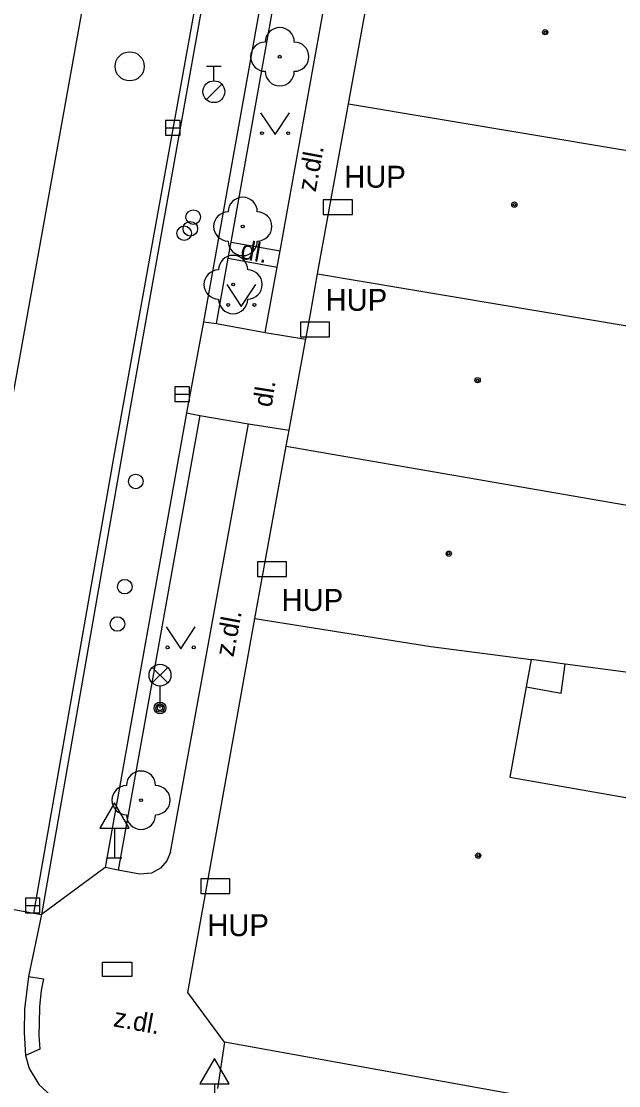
# Model space of a CAD drawing. Extents: x -596229 to -595156, y -1161237 to -1159376.
# Drawn here: x -596055.4 to -596034.9, y -1160411.05 to -1160374.56 of the extents above; entities that cross this region are included whole.
import ezdxf

# ---------------------------------------------------------------- set-up
doc = ezdxf.new("R2010")
doc.units = 0
for name, color, linetype in [('Level 22', 7, 'Continuous'), ('Level 24', 7, 'Continuous'), ('Level 27', 7, 'Continuous'), ('Level 28', 7, 'Continuous'), ('Level 33', 7, 'Continuous'), ('Level 34', 7, 'Continuous'), ('Level 36', 7, 'Continuous'), ('Level 39', 7, 'Continuous'), ('slaboproud - povrch.  znaky a tel. budka skut. velikost', 7, 'Continuous'), ('TM - budovy zdene_ betonove - VP', 7, 'Continuous'), ('TM - chodniky - VP', 7, 'Continuous'), ('TM - komunikace - VP', 7, 'Continuous'), ('TM - popis objektu', 7, 'Continuous'), ('TM - popis povrchu', 7, 'Continuous'), ('TM - rozhrani mezi zpev. plochami mezi sebou - VP', 7, 'Continuous'), ('TM - rozhrani ploch obecne - VP', 7, 'Continuous')]:
    doc.layers.add(name, color=color, linetype=linetype)

msp = doc.modelspace()

# ---------------------------------------------------------------- linework, layer by layer
at = {"layer": 'Level 22'}
for centre in [(-596046.53, -1160375.77), (-596047.8, -1160381.59), (-596048.13, -1160383.58), (-596051.29, -1160401.26)]:
    msp.add_circle(centre, 0.05, dxfattribs=at)
for centre, start, end in [((-596046.53, -1160375.27), 0, 180), ((-596047.03, -1160375.77), 90, 270), ((-596046.03, -1160375.77), 270, 90), ((-596046.53, -1160376.27), 180, 0), ((-596047.8, -1160381.09), 0, 180), ((-596048.3, -1160381.59), 90, 270), ((-596047.3, -1160381.59), 270, 90), ((-596047.8, -1160382.09), 180, 0), ((-596048.13, -1160383.08), 0, 180), ((-596048.63, -1160383.58), 90, 270), ((-596047.63, -1160383.58), 270, 90), ((-596048.13, -1160384.08), 180, 0), ((-596051.29, -1160400.76), 0, 180), ((-596051.79, -1160401.26), 90, 270), ((-596050.79, -1160401.26), 270, 90), ((-596051.29, -1160401.76), 180, 0)]:
    msp.add_arc(centre, 0.5, start, end, dxfattribs=at)
at = {"layer": 'Level 24'}
for points in [[(-596045.038, -1160381.179), (-596044.038, -1160381.179), (-596044.038, -1160380.679), (-596045.038, -1160380.679)], [(-596045.818, -1160385.369), (-596044.818, -1160385.369), (-596044.818, -1160384.869), (-596045.818, -1160384.869)], [(-596047.298, -1160393.589), (-596046.298, -1160393.589), (-596046.298, -1160393.089), (-596047.298, -1160393.089)], [(-596049.238, -1160404.459), (-596048.238, -1160404.459), (-596048.238, -1160403.959), (-596049.238, -1160403.959)]]:
    msp.add_lwpolyline(points, close=True, dxfattribs=at)
at = {"layer": 'Level 27'}
for p, q in [((-596050.45, -1160378.21), (-596049.95, -1160378.21)), ((-596050.13, -1160387.34), (-596049.63, -1160387.34)), ((-596055.26, -1160404.87), (-596054.76, -1160404.87))]:
    msp.add_line(p, q, dxfattribs=at)
for points in [[(-596050.45, -1160378.46), (-596049.95, -1160378.46), (-596049.95, -1160377.96), (-596050.45, -1160377.96)], [(-596050.13, -1160387.59), (-596049.63, -1160387.59), (-596049.63, -1160387.09), (-596050.13, -1160387.09)], [(-596055.26, -1160405.12), (-596054.76, -1160405.12), (-596054.76, -1160404.62), (-596055.26, -1160404.62)]]:
    msp.add_lwpolyline(points, close=True, dxfattribs=at)
msp.add_circle((-596051.68, -1160376.1), 0.5, dxfattribs=at)
at = {"layer": 'Level 28'}
for p, q in [((-596049.04, -1160376.095), (-596048.54, -1160376.095)), ((-596048.79, -1160376.595), (-596048.79, -1160376.095)), ((-596049.048, -1160377.242), (-596048.518, -1160376.712))]:
    msp.add_line(p, q, dxfattribs=at)
for centre, radius in [((-596048.79, -1160376.97), 0.375), ((-596049.5, -1160381.27), 0.25), ((-596049.6, -1160381.67), 0.25), ((-596049.81, -1160381.82), 0.25), ((-596051.47, -1160390.33), 0.25), ((-596051.85, -1160393.94), 0.25), ((-596052.1, -1160395.22), 0.25)]:
    msp.add_circle(centre, radius, dxfattribs=at)
at = {"layer": 'Level 33'}
for p, q in [((-596050.905, -1160397.24), (-596050.375, -1160396.71)), ((-596050.905, -1160396.71), (-596050.375, -1160397.24)), ((-596050.64, -1160397.35), (-596050.64, -1160398.1))]:
    msp.add_line(p, q, dxfattribs=at)
for centre, radius in [((-596050.64, -1160396.975), 0.375), ((-596050.64, -1160398.1), 0.2), ((-596050.64, -1160398.1), 0.145), ((-596050.64, -1160398.1), 0.0876)]:
    msp.add_circle(centre, radius, dxfattribs=at)
at = {"layer": 'Level 34'}
for p, q in [((-596052.2, -1160402.222), (-596052.2, -1160403.24)), ((-596052.45, -1160403.24), (-596051.95, -1160403.24)), ((-596048.77, -1160410.982), (-596048.77, -1160412))]:
    msp.add_line(p, q, dxfattribs=at)
for points in [[(-596052.7, -1160402.222), (-596051.7, -1160402.222), (-596052.2, -1160401.356)], [(-596049.27, -1160410.982), (-596048.27, -1160410.982), (-596048.77, -1160410.116)]]:
    msp.add_lwpolyline(points, close=True, dxfattribs=at)
at = {"layer": 'Level 36'}
for points in [[(-596047.19, -1160377.69), (-596046.69, -1160378.44), (-596046.19, -1160377.69)], [(-596048.35, -1160383.58), (-596047.85, -1160384.33), (-596047.35, -1160383.58)], [(-596050.43, -1160395.32), (-596049.93, -1160396.07), (-596049.43, -1160395.32)]]:
    msp.add_lwpolyline(points, dxfattribs=at)
for centre in [(-596047.14, -1160378.39), (-596046.241, -1160378.39), (-596048.3, -1160384.28), (-596047.401, -1160384.28), (-596050.38, -1160396.02), (-596049.481, -1160396.02)]:
    msp.add_circle(centre, 0.05, dxfattribs=at)
at = {"layer": 'Level 39'}
for centre, radius in [((-596037.42, -1160374.93), 0.09), ((-596037.42, -1160374.93), 0.0398), ((-596038.48, -1160380.84), 0.09), ((-596038.48, -1160380.84), 0.0398), ((-596039.74, -1160386.86), 0.09), ((-596039.74, -1160386.86), 0.0398), ((-596040.73, -1160392.81), 0.09), ((-596040.73, -1160392.81), 0.0398), ((-596039.72, -1160403.16), 0.09), ((-596039.72, -1160403.16), 0.0398)]:
    msp.add_circle(centre, radius, dxfattribs=at)
at = {"layer": 'slaboproud - povrch.  znaky a tel. budka skut. velikost'}
msp.add_lwpolyline([(-596052.61, -1160407.31), (-596052.61, -1160406.81), (-596051.61, -1160406.81), (-596051.61, -1160407.31), (-596052.61, -1160407.31)], dxfattribs=at)
at = {"layer": 'TM - budovy zdene_ betonove - VP'}
for points in [[(-596044.17, -1160377.38), (-596043.08, -1160371.42)], [(-596045.23, -1160383.21), (-596044.17, -1160377.38)], [(-596044.17, -1160377.38), (-596031.72, -1160379.47)], [(-596045.64, -1160385.45), (-596045.48, -1160384.58), (-596045.23, -1160383.21)], [(-596045.23, -1160383.21), (-596031.54, -1160385.51)], [(-596046.21, -1160388.57), (-596045.66, -1160385.57), (-596045.64, -1160385.45)], [(-596046.31, -1160389.12), (-596046.21, -1160388.57)], [(-596047.39, -1160395.03), (-596046.31, -1160389.12)], [(-596046.31, -1160389.12), (-596032.56, -1160391.5)], [(-596049.68, -1160407.85), (-596047.39, -1160395.03)], [(-596047.39, -1160395.03), (-596041.35, -1160395.99)], [(-596041.35, -1160395.99), (-596037.9, -1160396.44)], [(-596037.9, -1160396.44), (-596038.07, -1160397.37)], [(-596036.74, -1160396.6), (-596037.9, -1160396.44)], [(-596030.95, -1160397.36), (-596036.74, -1160396.6)], [(-596038.07, -1160397.37), (-596038.63, -1160400.47)], [(-596038.63, -1160400.47), (-596030.41, -1160401.91)], [(-596048.43, -1160409.56), (-596049.68, -1160407.85)], [(-596032.07, -1160412.5), (-596048.43, -1160409.56)]]:
    msp.add_lwpolyline(points, dxfattribs=at)
at = {"layer": 'TM - chodniky - VP'}
for points in [[(-596046.52, -1160382.42), (-596044.87, -1160373.27)], [(-596048.3, -1160382.68), (-596048.2, -1160382.13)], [(-596048.2, -1160382.13), (-596046.52, -1160382.42)], [(-596048.3, -1160382.68), (-596046.62, -1160382.98)], [(-596047.03, -1160385.22), (-596046.62, -1160382.98)], [(-596049.15, -1160384.86), (-596048.7, -1160384.92)], [(-596048.7, -1160384.92), (-596047.03, -1160385.22)], [(-596049.73, -1160387.98), (-596049.27, -1160388.07)], [(-596049.27, -1160388.07), (-596047.6, -1160388.36)], [(-596050.28, -1160403.04), (-596047.6, -1160388.36)], [(-596050.28, -1160403.04), (-596050.41, -1160403.34), (-596050.62, -1160403.59), (-596050.93, -1160403.76), (-596051.33, -1160403.8), (-596052.08, -1160403.66)], [(-596052.08, -1160403.66), (-596052.52, -1160403.57)]]:
    msp.add_lwpolyline(points, dxfattribs=at)
at = {"layer": 'TM - komunikace - VP'}
for points in [[(-596045.47, -1160364.34), (-596049.15, -1160384.86)], [(-596049.15, -1160384.86), (-596049.73, -1160387.98)], [(-596049.73, -1160387.98), (-596052.52, -1160403.57)], [(-596052.52, -1160403.57), (-596054.71, -1160405.18)], [(-596054.71, -1160405.18), (-596055.15, -1160407.3)], [(-596055.15, -1160407.3), (-596055.29, -1160408.43), (-596055.3, -1160409.23), (-596055.25, -1160410.01)], [(-596055.25, -1160410.01), (-596055.13, -1160410.46), (-596054.8, -1160411.01), (-596054.38, -1160411.39), (-596053.65, -1160411.79), (-596052.99, -1160412.09), (-596052.56, -1160412.23), (-596051.99, -1160412.38)]]:
    msp.add_lwpolyline(points, dxfattribs=at)
at = {"layer": 'TM - rozhrani mezi zpev. plochami mezi sebou - VP'}
for points in [[(-596054.97, -1160405.13), (-596052.19, -1160389.33), (-596047.6, -1160363.92), (-596046.61, -1160358.46)], [(-596047.45, -1160364.26), (-596051.63, -1160387.61), (-596054.71, -1160405.18)], [(-596046.62, -1160382.98), (-596046.52, -1160382.42)], [(-596047.03, -1160385.22), (-596045.64, -1160385.45)], [(-596047.6, -1160388.36), (-596046.21, -1160388.57)], [(-596048.43, -1160409.56), (-596048.67, -1160411.14)]]:
    msp.add_lwpolyline(points, dxfattribs=at)
at = {"layer": 'TM - rozhrani ploch obecne - VP'}
for points in [[(-596050.76, -1160359.93), (-596055.59, -1160386.79), (-596058.79, -1160404.42)], [(-596048.2, -1160382.13), (-596046.56, -1160372.96)], [(-596048.7, -1160384.92), (-596048.3, -1160382.68)], [(-596049.27, -1160388.07), (-596052.08, -1160403.66)], [(-596038.07, -1160397.37), (-596036.87, -1160397.59), (-596036.74, -1160396.6)], [(-596058.79, -1160404.42), (-596054.97, -1160405.13)], [(-596054.97, -1160405.13), (-596054.71, -1160405.18)], [(-596055.15, -1160407.3), (-596054.64, -1160407.38), (-596054.72, -1160407.78), (-596054.78, -1160408.33), (-596054.79, -1160408.92), (-596054.8, -1160409.32), (-596054.76, -1160409.8), (-596055.25, -1160410.01)]]:
    msp.add_lwpolyline(points, dxfattribs=at)

# ---------------------------------------------------------------- texts
at = {"layer": 'TM - popis objektu'}
for p in [(-596044.32, -1160380.26), (-596044.96, -1160384.48), (-596046.47, -1160394.77), (-596049.02, -1160405.92)]:
    msp.add_text('HUP', height=0.75, dxfattribs=at).set_placement(p)
at = {"layer": 'TM - popis povrchu'}
for s, rotation, p in [('z.dl.', 79.534, (-596045.3, -1160380.43)), ('dl.', 349.9736, (-596047.91, -1160382.69)), ('dl.', 81.09, (-596046.81, -1160387.81)), ('z.dl.', 79.534, (-596048.12, -1160396.37)), ('z.dl.', 349.8477, (-596052.27, -1160409.01))]:
    msp.add_text(s, height=0.65, rotation=rotation, dxfattribs=at).set_placement(p)

doc.saveas('drawing.dxf')
